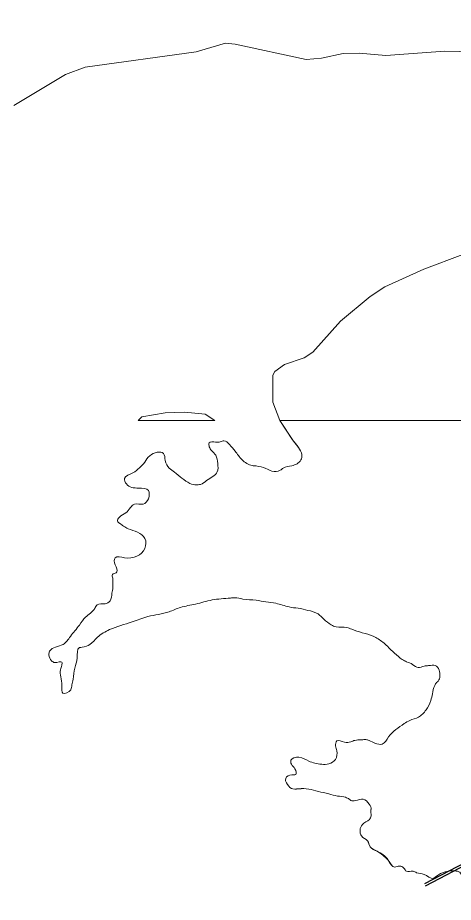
# Model space of a CAD drawing. Extents: x -1643653 to 4543381, y 1624270 to 13878484.
# Drawn here: x 570009 to 573873, y 8987006 to 8994842 of the extents above; entities that cross this region are included whole.
import ezdxf

# ---------------------------------------------------------------- set-up
doc = ezdxf.new("R2010")
doc.units = 0
doc.header["$LTSCALE"] = 200
doc.layers.add('25', color=7, linetype='Continuous', lineweight=13)
doc.layers.add('60', color=7, linetype='Continuous', lineweight=13)

msp = doc.modelspace()

# ---------------------------------------------------------------- linework, layer by layer
at = {"layer": '25'}
for p, q in [((571078.4, 8991274.5), (571756.4, 8991274.5)), ((572449.1, 8991100.5), (572334.3, 8991274.5))]:
    msp.add_line(p, q, dxfattribs=at)
at = {"layer": '25', "lineweight": 25}
for p, q in [((577877.7, 8989395.6), (573616.6, 8987168.4)), ((573625.3, 8987151.7), (577886.4, 8989378.8))]:
    msp.add_line(p, q, dxfattribs=at)
at = {"layer": '25'}
for points in [[(569976.6, 8994064), (570432.9, 8994338.6), (570607.5, 8994403.3), (571593.3, 8994539.5), (571853, 8994615.2), (571939.4, 8994608.7), (572566.4, 8994472.6), (572704.5, 8994483.3), (572894.9, 8994524.4), (573037.9, 8994528.7), (573275.2, 8994507.1), (573798.6, 8994543.9), (574179, 8994537.4)], [(569976.6, 8994064), (570432.9, 8994338.6), (570607.5, 8994403.3), (571593.3, 8994539.5), (571853, 8994615.2), (571939.4, 8994608.7), (572566.4, 8994472.6), (572704.5, 8994483.3), (572894.9, 8994524.4), (573037.9, 8994528.7), (573275.2, 8994507.1), (573798.6, 8994543.9), (574179, 8994537.4)], [(574604.9, 8993095.5), (574470.8, 8992998.2), (573958.5, 8992743.1), (573612.4, 8992613.3), (573265.1, 8992456.7), (573136.5, 8992373), (572873.3, 8992152.9), (572626.3, 8991880.2), (572549.3, 8991828.8), (572375.9, 8991770.2), (572289.7, 8991707.6), (572272.4, 8991674.5), (572272.4, 8991435), (572334.3, 8991274.5), (578446.9, 8991274.5)], [(574604.9, 8993095.5), (574470.8, 8992998.2), (573958.5, 8992743.1), (573612.4, 8992613.3), (573265.1, 8992456.7), (573136.5, 8992373), (572873.3, 8992152.9), (572626.3, 8991880.2), (572549.3, 8991828.8), (572375.9, 8991770.2), (572289.7, 8991707.6), (572272.4, 8991674.5), (572272.4, 8991435), (572334.3, 8991274.5)], [(571756.4, 8991274.5), (571671.1, 8991329.3), (571489.6, 8991346.6), (571316.8, 8991342.2), (571109.2, 8991305.4), (571078.4, 8991274.5)], [(571756.4, 8991274.5), (571671.1, 8991329.3), (571489.6, 8991346.6), (571316.8, 8991342.2), (571109.2, 8991305.4), (571078.4, 8991274.5)], [(578351.6, 8991043.2), (578446.9, 8991274.5), (572334.3, 8991274.5), (572447.3, 8991102.9), (572499.8, 8991033.9)]]:
    msp.add_lwpolyline(points, dxfattribs=at)
for points in [[(572497.9, 8989611.9), (572416.1, 8989621.7), (572298.7, 8989654.1), (572210.5, 8989666.4), (572124.8, 8989681.2), (572006.5, 8989692.2), (571934.7, 8989703.3), (571895.8, 8989700.6), (571733.8, 8989683.8), (571587.2, 8989646.9), (571453.1, 8989617.6), (571351.8, 8989579.6), (571165.1, 8989536.3), (571023.7, 8989489.3), (570824.7, 8989420.8), (570717.5, 8989353.9), (570650.5, 8989289.6), (570581.7, 8989265.5), (570557.9, 8989261.6), (570536.5, 8989171.1), (570516.3, 8989080.5), (570500.1, 8988981.1), (570490.7, 8988932), (570480, 8988888), (570410, 8988857.6), (570400.3, 8988925.5), (570389.6, 8989066.3), (570400.3, 8989105.3), (570401.2, 8989131.7), (570339.7, 8989129), (570310.5, 8989145.2), (570285.9, 8989198), (570293, 8989230.7), (570411.6, 8989290.1), (570477.3, 8989360.7), (570556.4, 8989461.5), (570612, 8989532.1), (570692.7, 8989609.1), (570714.8, 8989641.8), (570783.9, 8989649.6), (570828.7, 8989677.3), (570845.5, 8989742.8), (570853.5, 8989794.3), (570853.3, 8989809.4), (570852.4, 8989877.3), (570850.7, 8989910), (570881.9, 8989923.9), (570867.7, 8990045.8), (570873.8, 8990055.9), (570956.8, 8990057.4), (571136.7, 8990140.9), (571138, 8990227.7), (571073.1, 8990284.1), (570988.5, 8990315.2), (570949.2, 8990336.5), (570913.7, 8990362.8), (570894.5, 8990381.6), (570910.4, 8990415.6), (570967.7, 8990454.8), (571009.8, 8990502.7), (571044.6, 8990531.7), (571122.5, 8990533.2), (571168.4, 8990581.1), (571168.7, 8990652.7), (571082.9, 8990673.9), (570973, 8990711.2), (570957.2, 8990759), (571030.7, 8990809.5), (571089.2, 8990854.9), (571136.3, 8990904.1), (571180.8, 8990962.1), (571302.4, 8990981.3), (571318.4, 8990918.5), (571353.3, 8990850.7), (571399, 8990815.6), (571537.4, 8990716.7), (571595.4, 8990703), (571610.5, 8990704.3), (571630.6, 8990706.9), (571685.4, 8990741), (571779.9, 8990818), (571783.9, 8990893.5), (571765.3, 8990965.1), (571729.5, 8991007.7), (571709, 8991040.3), (571707.2, 8991075.5), (571765, 8991082), (571805.2, 8991084.6), (571839, 8991094.8), (571888.5, 8991059.7), (571937, 8991003.3)], [(571937, 8991003.3), (571888.5, 8991059.7), (571839, 8991094.8), (571805.2, 8991084.6), (571765, 8991082), (571707.2, 8991075.5), (571709, 8991040.3), (571729.5, 8991007.7), (571765.3, 8990965.1), (571783.9, 8990893.5), (571779.9, 8990818), (571685.4, 8990741), (571630.6, 8990706.9), (571610.5, 8990704.3), (571595.4, 8990703), (571537.4, 8990716.7), (571399, 8990815.6), (571353.3, 8990850.7), (571318.4, 8990918.5), (571302.4, 8990981.3), (571180.8, 8990962.1), (571136.3, 8990904.1), (571089.2, 8990854.9), (571030.7, 8990809.5), (570957.2, 8990759), (570973, 8990711.2), (571082.9, 8990673.9), (571168.7, 8990652.7), (571168.4, 8990581.1), (571122.5, 8990533.2), (571044.6, 8990531.7), (571009.8, 8990502.7), (570967.7, 8990454.8), (570910.4, 8990415.6), (570894.5, 8990381.6), (570913.7, 8990362.8), (570949.2, 8990336.5), (570988.5, 8990315.2), (571073.1, 8990284.1), (571138, 8990227.7), (571136.7, 8990140.9), (570956.8, 8990057.4), (570873.8, 8990055.9), (570867.7, 8990045.8), (570881.9, 8989923.9), (570850.7, 8989910), (570852.4, 8989877.3), (570853.3, 8989809.4), (570853.5, 8989794.3), (570845.5, 8989742.8), (570828.7, 8989677.3), (570783.9, 8989649.6), (570714.8, 8989641.8), (570692.7, 8989609.1), (570612, 8989532.1), (570556.4, 8989461.5), (570477.3, 8989360.7), (570411.6, 8989290.1), (570293, 8989230.7), (570285.9, 8989198), (570310.5, 8989145.2), (570339.7, 8989129), (570401.2, 8989131.7), (570400.3, 8989105.3), (570389.6, 8989066.3), (570400.3, 8988925.5), (570410, 8988857.6), (570480, 8988888), (570490.7, 8988932), (570500.1, 8988981.1), (570516.3, 8989080.5), (570536.5, 8989171.1), (570557.9, 8989261.6), (570581.7, 8989265.5), (570650.5, 8989289.6), (570717.5, 8989353.9), (570824.7, 8989420.8), (571023.7, 8989489.3), (571165.1, 8989536.3), (571351.8, 8989579.6), (571453.1, 8989617.6), (571587.2, 8989646.9), (571733.8, 8989683.8), (571895.8, 8989700.6), (571934.7, 8989703.3), (572006.5, 8989692.2), (572124.8, 8989681.2), (572210.5, 8989666.4), (572298.7, 8989654.1), (572416.1, 8989621.7), (572497.9, 8989611.9)], [(571937, 8991003.3), (571999.7, 8990925.5), (572088.4, 8990874.2), (572123.6, 8990870.6), (572210.7, 8990848.2), (572263.8, 8990825.7), (572337.9, 8990833.5), (572365.3, 8990852.4), (572440.4, 8990872.8), (572520.2, 8990924.6), (572529.6, 8990971.1), (572499.8, 8991033.9), (572447.3, 8991102.9)], [(572499.8, 8991033.9), (572529.6, 8990971.1), (572520.2, 8990924.6), (572440.4, 8990872.8), (572365.3, 8990852.4), (572337.9, 8990833.5), (572263.8, 8990825.7), (572210.7, 8990848.2), (572123.6, 8990870.6), (572088.4, 8990874.2), (571999.7, 8990925.5), (571937, 8991003.3)], [(573946.4, 8987228.8), (573942.2, 8987251.7), (573936.8, 8987263.8), (573898.8, 8987282.6), (573768.4, 8987263.3), (573732.2, 8987244.3), (573693.6, 8987217.8), (573613.9, 8987252.8), (573547, 8987267.7), (573515.4, 8987281.4), (573456.3, 8987280), (573433.3, 8987308.8), (573396.6, 8987326.3), (573352.8, 8987317.4), (573295.3, 8987380.1), (573196.2, 8987457.7), (573136.6, 8987497.8), (573112, 8987549.3), (573058.6, 8987593.1), (573066, 8987695), (573128.2, 8987739.2), (573142.9, 8987771.9), (573142.1, 8987824.7), (573143.3, 8987828.5), (573127.6, 8987875), (573074.2, 8987920.1), (573005.3, 8987906), (572963.7, 8987908.4), (572949.8, 8987918.4), (572918.1, 8987935.9), (572845, 8987947), (572768.1, 8987966.9), (572676, 8987988), (572591.5, 8988009.2), (572499.7, 8988011.4), (572436.8, 8988013.7), (572394.6, 8988063.9), (572384.2, 8988087.7), (572423.8, 8988133.1), (572476.6, 8988138.3), (572468.4, 8988187.3), (572436.4, 8988230), (572432.1, 8988263.9), (572503.4, 8988290.5), (572590.6, 8988256.8), (572705.4, 8988228.2), (572769.5, 8988232.2), (572826.8, 8988271.4), (572840.8, 8988346.8), (572828.9, 8988392.1), (572838.4, 8988434.8), (572907.7, 8988423.7), (572962.9, 8988427.7), (572999.2, 8988440.3), (573054.4, 8988445.5), (573062, 8988445.6), (573097.2, 8988446.9), (573126.2, 8988438.2), (573178.1, 8988415.7), (573242.3, 8988407.1), (573299.2, 8988471.4), (573362.5, 8988535.7), (573437.2, 8988588.7), (573487.1, 8988616.6), (573563.4, 8988645.7), (573631.6, 8988710), (573673.3, 8988791.9), (573687.5, 8988852.3), (573707.9, 8988926.5), (573725.1, 8988953), (573737.5, 8988965.6), (573746.2, 8989062.4), (573713, 8989103.8), (573653.9, 8989102.3), (573613.8, 8989097.2), (573561.1, 8989084.5), (573511.7, 8989113.2), (573458.6, 8989135.7), (573420.6, 8989157), (573288.3, 8989273.5), (573248.8, 8989308.6), (573161.3, 8989363.7), (573065.3, 8989393.6), (572971.9, 8989424.7), (572928.9, 8989440.9), (572833.3, 8989444.4), (572790.3, 8989463.1), (572725.5, 8989513.2), (572673.4, 8989559.6), (572582.4, 8989592), (572497.9, 8989611.9)], [(572497.9, 8989611.9), (572582.4, 8989592), (572673.4, 8989559.6), (572725.5, 8989513.2), (572790.3, 8989463.1), (572833.3, 8989444.4), (572928.9, 8989440.9), (572971.9, 8989424.7), (573065.3, 8989393.6), (573161.3, 8989363.7), (573248.8, 8989308.6), (573288.3, 8989273.5), (573420.6, 8989157), (573458.6, 8989135.7), (573511.7, 8989113.2), (573561.1, 8989084.5), (573613.8, 8989097.2), (573653.9, 8989102.3), (573713, 8989103.8), (573746.2, 8989062.4), (573737.5, 8988965.6), (573725.1, 8988953), (573707.9, 8988926.5), (573687.5, 8988852.3), (573673.3, 8988791.9), (573631.6, 8988710), (573563.4, 8988645.7), (573487.1, 8988616.6), (573437.2, 8988588.7), (573362.5, 8988535.7), (573299.2, 8988471.4), (573242.3, 8988407.1), (573178.1, 8988415.7), (573126.2, 8988438.2), (573097.2, 8988446.9), (573062, 8988445.6), (573054.4, 8988445.5), (572999.2, 8988440.3), (572962.9, 8988427.7), (572907.7, 8988423.7), (572838.4, 8988434.8), (572828.9, 8988392.1), (572840.8, 8988346.8), (572826.8, 8988271.4), (572769.5, 8988232.2), (572705.4, 8988228.2), (572590.6, 8988256.8), (572503.4, 8988290.5), (572432.1, 8988263.9), (572436.4, 8988230), (572468.4, 8988187.3), (572476.6, 8988138.3), (572423.8, 8988133.1), (572384.2, 8988087.7), (572394.6, 8988063.9), (572436.8, 8988013.7), (572499.7, 8988011.4)], [(572499.7, 8988011.4), (572591.5, 8988009.2), (572676, 8987988), (572768.1, 8987966.9), (572845, 8987947), (572918.1, 8987935.9), (572949.8, 8987918.4), (572963.7, 8987908.4), (573005.3, 8987906), (573074.2, 8987920.1), (573127.6, 8987875), (573143.3, 8987828.5), (573142.1, 8987824.7), (573142.9, 8987771.9), (573128.2, 8987739.2), (573066, 8987695), (573058.6, 8987593.1), (573112, 8987549.3), (573136.6, 8987497.8), (573196.2, 8987457.7), (573295.3, 8987380.1)], [(573295.3, 8987380.1), (573352.8, 8987317.4), (573396.6, 8987326.3), (573433.3, 8987308.8), (573456.3, 8987280), (573515.4, 8987281.4), (573547, 8987267.7), (573613.9, 8987252.8), (573693.6, 8987217.8), (573732.2, 8987244.3), (573768.4, 8987263.3), (573898.8, 8987282.6), (573936.8, 8987263.8), (573942.2, 8987251.7), (573946.4, 8987228.8)]]:
    msp.add_spline(points, degree=3, dxfattribs=at)
at = {"layer": '60', "lineweight": 25}
msp.add_spline([(814781, 9009175.5), (814787.2, 9009173.4), (814796.9, 9009173.4), (814799.4, 9009172.4), (814805.1, 9009174.5), (814805.6, 9009176.5), (814811.7, 9009179.5), (814811.7, 9009179.5), (814801.5, 9009181), (814790.7, 9009181.5), (814784.1, 9009183.1), (814777.4, 9009185.1), (814778.4, 9009175.5)], degree=3, dxfattribs=at)

doc.saveas('drawing.dxf')
